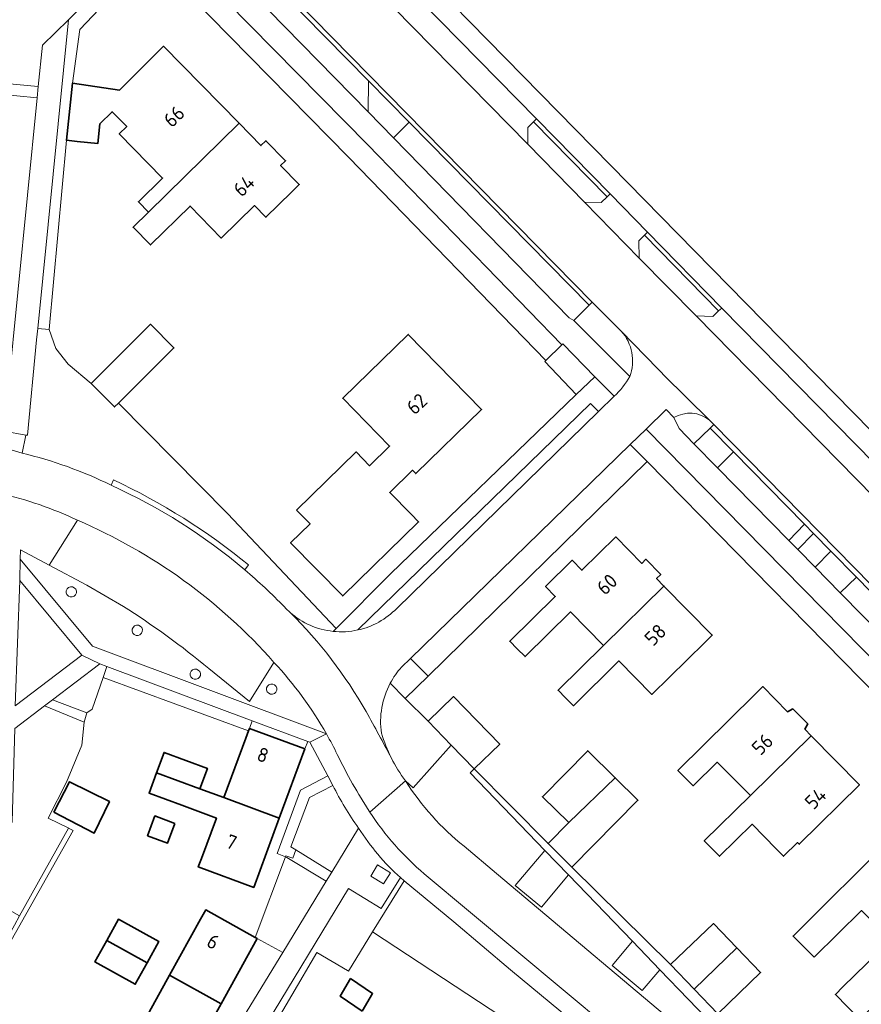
# Model space of a CAD drawing. Extents: x 150256 to 156914, y 461459 to 469481.
# Tile 260 of 656: x 154817 to 154897, y 463809 to 463901. Entities that reach past the tile are written whole.
import ezdxf
from ezdxf.enums import TextEntityAlignment as Align

# ---------------------------------------------------------------- set-up
doc = ezdxf.new("R2010")
doc.units = 0
doc.header["$LTSCALE"] = 0.75
for name, color, linetype, lineweight in [('B-RO-GR-BEPLANTING_CULTUUR_BODEMBEDEKKER-GV', 251, 'CONTINUOUS', 18), ('B-RO-GR-BEPLANTING_CULTUUR_HEESTERS-GV', 251, 'CONTINUOUS', 18), ('B-RO-GR-BEPLANTING_CULTUUR_ROOS-GV', 251, 'CONTINUOUS', 18), ('B-RO-GR-GROENVOORZIENING-GV', 251, 'CONTINUOUS', 18), ('B-RO-GR-HAAG-GV', 251, 'CONTINUOUS', 13), ('B-RO-IE-TERREINAFSCHEIDING_KUNSTMATIG_HEKWERK-G', 251, 'IE-TERREINAFSCHEIDING-KUNSTMATIG', 18), ('B-RO-OG-BEBOUWING-GV', 6, 'CONTINUOUS', 35), ('B-RO-OG-BEBOUWING-T18', 1, 'CONTINUOUS', 18), ('B-RO-OG-TERREIN_CULTUURSCHEIDING-GV', 251, 'CONTINUOUS', 18), ('B-RO-VH-VERHARDING_ASFALT-GV', 251, 'CONTINUOUS', 18), ('B-RO-VH-VERHARDING_BETONSTRAATSTEEN-GV', 251, 'CONTINUOUS', 18), ('B-RO-VH-VERHARDING_HALFVERHARDING_GRIND-GV', 251, 'CONTINUOUS', 18), ('B-RO-VH-VERHARDING_STRAATBAKSTEEN-GV', 251, 'CONTINUOUS', 18), ('B-RO-VH-VERHARDING_TEGEL-GV', 251, 'CONTINUOUS', 18)]:
    doc.layers.add(name, color=color, linetype=linetype, lineweight=lineweight)
doc.styles.add('NLCS-ISO-M200-T18', font='NLCS-ISO.ttf', dxfattribs={"height": 360})
doc.linetypes.add('IE-TERREINAFSCHEIDING-KUNSTMATIG', pattern='A,4,[82,NLCS.SHX,S=0.75,R=90,X=0,Y=0],4,-2', length=10)

msp = doc.modelspace()

# ---------------------------------------------------------------- linework, layer by layer
at = {"layer": 'B-RO-GR-BEPLANTING_CULTUUR_BODEMBEDEKKER-GV'}
for points in [[(154822.083, 463901.466), (154819.19, 463872.337), (154820.279, 463872.228), (154821.907, 463890.094), (154822.484, 463895.494), (154823.169, 463900.553), (154829.802, 463907.548), (154829.058, 463908.303)], [(154811.667, 463894.819), (154817.221, 463894.286), (154819.143, 463894.101), (154819.249, 463895.177), (154811.768, 463895.874)], [(154825.047, 463840.694), (154820.576, 463837.293), (154823.83, 463836.082), (154824.339, 463836.421), (154825.36, 463839.41), (154825.714, 463840.445)], [(154819.819, 463836.717), (154817.031, 463834.597), (154816.783, 463825.787), (154813.743, 463819.031), (154817.483, 463816.903), (154822.104, 463825.179), (154822.116, 463825.201), (154820.183, 463826.146), (154821.894, 463829.529), (154823.346, 463833.012), (154823.572, 463835.203)], [(154839.435, 463835.327), (154839.17, 463834.608), (154844.397, 463832.678), (154844.656, 463833.379)], [(154869.269, 463820.772), (154867.029, 463823.095), (154864.215, 463819.788), (154866.701, 463817.734)], [(154875.285, 463814.533), (154873.373, 463812.223), (154876.194, 463809.885), (154877.882, 463811.812)]]:
    msp.add_lwpolyline(points, close=True, dxfattribs=at)
for points in [[(154847.05, 463843.757), (154847.332, 463844.041), (154837.088, 463854.89), (154826.799, 463865.278), (154826.452, 463864.931), (154824.239, 463867.151), (154822.056, 463868.98), (154820.918, 463870.433), (154820.279, 463872.228), (154819.19, 463872.337), (154819.084, 463871.271), (154818.219, 463862.254), (154818.065, 463862.281), (154817.715, 463860.575)], [(154826.11, 463857.553), (154826.352, 463858.051)], [(154839.081, 463850.024), (154838.724, 463849.558)], [(154858.181, 463833.025), (154856.006, 463835.272), (154853.863, 463837.419), (154852.443, 463838.865)], [(154853.872, 463829.655), (154854.595, 463829.008), (154858.181, 463833.025)]]:
    msp.add_lwpolyline(points, dxfattribs=at)
for points in [[(154817.715, 463860.575, -0.055768), (154826.11, 463857.553)], [(154826.352, 463858.051, -0.06119), (154839.081, 463850.024)], [(154838.724, 463849.558, -0.02391), (154842.465, 463846.062)], [(154842.465, 463846.062, 0.024387), (154843.004, 463845.535)], [(154843.004, 463845.535, 0.155218), (154847.05, 463843.757)], [(154852.443, 463838.865, 0.16037), (154851.618, 463834.145)], [(154851.618, 463834.145, 0.041467), (154852.559, 463831.806)], [(154852.559, 463831.806, 0.041102), (154853.872, 463829.655)]]:
    msp.add_lwpolyline(points, format="xyb", dxfattribs=at)
at = {"layer": 'B-RO-GR-BEPLANTING_CULTUUR_HEESTERS-GV'}
for points in [[(154868.949, 463822.145), (154867.331, 463823.742), (154860.35, 463830.783), (154859.978, 463830.406), (154867.029, 463823.095), (154869.269, 463820.772), (154875.285, 463814.533), (154877.882, 463811.812), (154883.231, 463806.276), (154883.943, 463806.973), (154883.331, 463807.685), (154881.11, 463810.003), (154878.889, 463812.321), (154869.585, 463821.517)], [(154816.996, 463816.03), (154814.991, 463812.438), (154814.026, 463812.997), (154813.153, 463811.329), (154812.596, 463810.265), (154810.837, 463806.905), (154811.907, 463806.279), (154810.897, 463804.461), (154810.461, 463803.674), (154808.129, 463799.473), (154822.526, 463824.962), (154822.104, 463825.179), (154817.483, 463816.903)], [(154839.719, 463814.879), (154839.899, 463814.779), (154842.316, 463813.442), (154846.41, 463820.191), (154842.696, 463822.432), (154842.556, 463822.487)], [(154853.409, 463820.521), (154851.586, 463817.611), (154848.521, 463819.498), (154840.235, 463805.835), (154840.8, 463805.407), (154845.529, 463813.458), (154848.406, 463811.768), (154848.508, 463811.707), (154850.775, 463815.392), (154853.756, 463820.235)], [(154867.627, 463804.322), (154869.569, 463803.047), (154871.262, 463805.634), (154863.795, 463811.833), (154858.446, 463816.352), (154853.756, 463820.235), (154850.775, 463815.392), (154862.969, 463807.382)]]:
    msp.add_lwpolyline(points, close=True, dxfattribs=at)
at = {"layer": 'B-RO-GR-BEPLANTING_CULTUUR_ROOS-GV'}
msp.add_lwpolyline([(154817.507, 463848.563), (154817.082, 463836.728), (154823.36, 463841.497)], close=True, dxfattribs=at)
for points in [[(154847.036, 463829.223), (154844.826, 463828.082)], [(154844.826, 463828.082), (154843.079, 463823.425), (154843.543, 463823.139), (154846.924, 463821.047), (154849.461, 463825.197)]]:
    msp.add_lwpolyline(points, dxfattribs=at)
msp.add_lwpolyline([(154849.461, 463825.197, -0.043897), (154847.036, 463829.223)], format="xyb", dxfattribs=at)
at = {"layer": 'B-RO-GR-GROENVOORZIENING-GV'}
for points in [[(154821.969, 463847.766, 0.99976), (154822.759, 463847.203)], [(154822.759, 463847.203, 0.998562), (154821.969, 463847.766)], [(154828.191, 463844.136, 0.99976), (154828.981, 463843.573)], [(154828.981, 463843.573, 0.998562), (154828.191, 463844.136)], [(154833.664, 463839.995, 0.99976), (154834.454, 463839.432)], [(154834.454, 463839.432, 0.998562), (154833.664, 463839.995)], [(154840.866, 463838.593, 0.99976), (154841.656, 463838.03)], [(154841.656, 463838.03, 0.998562), (154840.866, 463838.593)]]:
    msp.add_lwpolyline(points, format="xyb", dxfattribs=at)
for points in [[(154839.17, 463834.608), (154839.435, 463835.327), (154825.714, 463840.445), (154825.36, 463839.41), (154839.083, 463834.374)], [(154852.464, 463820.989), (154851.246, 463821.723), (154850.603, 463820.656), (154851.821, 463819.922)]]:
    msp.add_lwpolyline(points, close=True, dxfattribs=at)
at = {"layer": 'B-RO-GR-HAAG-GV'}
msp.add_lwpolyline([(154839.435, 463835.327), (154825.714, 463840.445), (154825.36, 463839.41), (154839.083, 463834.374), (154839.17, 463834.608)], close=True, dxfattribs=at)
at = {"layer": 'B-RO-IE-TERREINAFSCHEIDING_KUNSTMATIG_HEKWERK-G'}
for points in [[(154829.802, 463907.548), (154823.169, 463900.553), (154822.484, 463895.494)], [(154820.279, 463872.228), (154821.907, 463890.094)], [(154824.239, 463867.151), (154822.056, 463868.98), (154820.918, 463870.433), (154820.279, 463872.228)], [(154847.332, 463844.041), (154837.088, 463854.89), (154826.799, 463865.278)], [(154856.019, 463839.533), (154876.664, 463859.773)], [(154825.36, 463839.41), (154824.339, 463836.421), (154823.83, 463836.082)], [(154839.083, 463834.374), (154825.36, 463839.41)], [(154853.863, 463837.419), (154856.019, 463839.533)], [(154856.006, 463835.272), (154853.863, 463837.419)], [(154823.83, 463836.082), (154823.572, 463835.203)], [(154823.572, 463835.203), (154823.346, 463833.012), (154821.894, 463829.529), (154820.183, 463826.146), (154822.116, 463825.201), (154822.104, 463825.179)], [(154867.331, 463823.742), (154860.35, 463830.783)], [(154822.104, 463825.179), (154817.483, 463816.903)], [(154878.889, 463812.321), (154869.585, 463821.517)], [(154850.775, 463815.392), (154853.756, 463820.235)], [(154848.406, 463811.768), (154848.508, 463811.707), (154850.775, 463815.392)], [(154840.8, 463805.407), (154845.529, 463813.458), (154848.406, 463811.768)]]:
    msp.add_lwpolyline(points, dxfattribs=at)
at = {"layer": 'B-RO-OG-BEBOUWING-GV'}
for points in [[(154822.484, 463895.494), (154821.907, 463890.094), (154822.902, 463889.988), (154824.859, 463889.779), (154825.059, 463891.653), (154826.216, 463892.785), (154827.588, 463891.383), (154826.886, 463890.696), (154830.97, 463886.524), (154828.686, 463884.287), (154829.636, 463883.316), (154838.188, 463891.696), (154831.067, 463898.963), (154826.902, 463894.824)], [(154829.636, 463883.316), (154828.182, 463881.891), (154829.823, 463880.216), (154833.56, 463883.877), (154836.508, 463880.867), (154839.634, 463883.928), (154840.715, 463882.826), (154843.145, 463885.207), (154843.86, 463885.907), (154842.096, 463887.707), (154842.566, 463888.167), (154840.722, 463890.05), (154840.252, 463889.589), (154838.188, 463891.696)], [(154824.239, 463867.151), (154826.452, 463864.931), (154826.799, 463865.278), (154832.045, 463870.508), (154829.832, 463872.728)], [(154843.612, 463855.207), (154844.88, 463853.908), (154843.051, 463852.121), (154847.959, 463847.096), (154855.122, 463854.091), (154854.424, 463854.807), (154852.405, 463856.873), (154854.549, 463858.967), (154854.857, 463858.652), (154861.052, 463864.702), (154854.139, 463871.781), (154847.968, 463865.754), (154852.382, 463861.234), (154850.487, 463859.384), (154849.219, 463860.682)], [(154872.559, 463842.427), (154878.261, 463848.035), (154877.57, 463848.737), (154877.962, 463849.12), (154876.56, 463850.556), (154876.163, 463850.168), (154873.707, 463852.664), (154870.52, 463849.53), (154869.606, 463850.46), (154867.088, 463847.992), (154868.001, 463847.06), (154863.718, 463842.83), (154864.421, 463842.118), (154865.159, 463841.371), (154869.436, 463845.596)], [(154872.559, 463842.427), (154868.277, 463838.196), (154868.98, 463837.485), (154869.718, 463836.738), (154873.998, 463840.967), (154877.122, 463837.806), (154882.102, 463842.705), (154882.814, 463843.406), (154878.261, 463848.035)], [(154886.869, 463837.839), (154879.569, 463830.645), (154881.008, 463829.185), (154883.267, 463831.411), (154886.41, 463828.275), (154892.139, 463833.915), (154891.547, 463834.516), (154891.824, 463835.028), (154890.423, 463836.439), (154889.913, 463836.175), (154887.582, 463838.541)], [(154856.006, 463835.272), (154858.181, 463833.025), (154860.35, 463830.783), (154862.765, 463833.12), (154858.421, 463837.609)], [(154844.397, 463832.678), (154839.17, 463834.608), (154839.083, 463834.374), (154838.823, 463833.67), (154836.754, 463828.067), (154841.982, 463826.137)], [(154888.844, 463823.249), (154889.548, 463822.539), (154890.858, 463823.836), (154891.016, 463823.677), (154896.694, 463829.289), (154892.139, 463833.915), (154886.41, 463828.275), (154882.061, 463823.993), (154883.499, 463822.532), (154886.565, 463825.551)], [(154830.408, 463830.41), (154834.489, 463828.903), (154835.199, 463830.826), (154831.118, 463832.333)], [(154869.277, 463825.713), (154873.659, 463829.944), (154871.079, 463832.491), (154866.801, 463828.157)], [(154834.637, 463822.332), (154834.339, 463821.525), (154839.567, 463819.595), (154841.982, 463826.137), (154836.754, 463828.067), (154834.489, 463828.903), (154830.408, 463830.41), (154829.698, 463828.487), (154832.781, 463827.348), (154836.044, 463826.142)], [(154820.709, 463826.685), (154824.527, 463824.73), (154825.96, 463827.702), (154822.204, 463829.568)], [(154873.659, 463829.944), (154869.277, 463825.713), (154867.331, 463823.742), (154868.949, 463822.145), (154869.585, 463821.517), (154875.808, 463827.823)], [(154832.129, 463825.641), (154830.254, 463826.338), (154829.562, 463824.476), (154831.437, 463823.779)], [(154892.421, 463813.009), (154896.9, 463817.412), (154899.647, 463814.618), (154905.381, 463820.229), (154905.624, 463819.981), (154906.164, 463820.51), (154903.744, 463822.986), (154903.2, 463822.452), (154902.588, 463823.076), (154901.728, 463822.227), (154899.736, 463824.246), (154890.438, 463815.005), (154891.143, 463814.295)], [(154899.647, 463814.618), (154895.139, 463810.207), (154894.424, 463809.508), (154896.736, 463807.145), (154901.965, 463812.261), (154904.726, 463809.454), (154910.449, 463815.064), (154909.909, 463815.615), (154910.453, 463816.149), (154908.036, 463818.617), (154907.489, 463818.081), (154905.624, 463819.981), (154905.381, 463820.229)], [(154839.899, 463814.779), (154839.719, 463814.879), (154835.038, 463817.468), (154834.554, 463816.593), (154831.628, 463811.304), (154836.489, 463808.615)], [(154825.7, 463814.583), (154829.506, 463812.478), (154830.619, 463814.49), (154826.813, 463816.596)], [(154885.133, 463813.89), (154882.928, 463816.192), (154878.889, 463812.321), (154881.11, 463810.003)], [(154829.506, 463812.478), (154825.7, 463814.583), (154824.586, 463812.57), (154828.393, 463810.465)], [(154885.133, 463813.89), (154881.11, 463810.003), (154883.331, 463807.685), (154887.369, 463811.555)], [(154828.312, 463805.31), (154833.174, 463802.621), (154836.489, 463808.615), (154831.628, 463811.304)], [(154849.781, 463807.914), (154850.781, 463809.589), (154848.7, 463810.995), (154847.714, 463809.347)]]:
    msp.add_lwpolyline(points, close=True, dxfattribs=at)
at = {"layer": 'B-RO-OG-TERREIN_CULTUURSCHEIDING-GV'}
for points in [[(154836.119, 463910.235), (154834.689, 463908.821), (154850.37, 463892.764), (154850.401, 463895.712)], [(154871.205, 463874.535), (154854.221, 463891.794), (154852.754, 463890.313), (154869.314, 463873.344), (154869.77, 463873.082)], [(154854.357, 463841.209), (154856.019, 463839.533), (154876.664, 463859.773), (154875.077, 463861.39)], [(154890.041, 463852.345), (154891.51, 463853.859), (154884.815, 463860.686), (154883.315, 463859.191)], [(154890.882, 463851.488), (154892.52, 463849.822), (154893.997, 463851.323), (154892.351, 463853.002)]]:
    msp.add_lwpolyline(points, close=True, dxfattribs=at)
for points in [[(154853.051, 463845.925), (154872.092, 463864.502), (154871.342, 463865.255), (154849.394, 463843.887)], [(154879.203, 463863.924), (154879.702, 463862.909), (154881.092, 463861.456), (154882.604, 463862.941), (154882.961, 463863.291), (154882.567, 463863.68)], [(154906.761, 463838.274), (154896.408, 463848.866), (154894.892, 463847.407)], [(154894.892, 463847.407), (154905.499, 463836.612), (154905.928, 463836.502)]]:
    msp.add_lwpolyline(points, dxfattribs=at)
for points in [[(154882.567, 463863.68, 0.315674), (154879.203, 463863.924)], [(154849.394, 463843.887, 0.146602), (154853.051, 463845.925)]]:
    msp.add_lwpolyline(points, format="xyb", dxfattribs=at)
at = {"layer": 'B-RO-VH-VERHARDING_ASFALT-GV'}
for points in [[(154830.881, 463912.72), (154820.599, 463923.248), (154817.634, 463922.926), (154828.108, 463912.233), (154850.328, 463889.665), (154868.634, 463870.796), (154868.72, 463870.879), (154871.732, 463867.783), (154873.571, 463865.945)], [(154832.593, 463914.446), (154836.429, 463910.541), (154871.5, 463874.834), (154874.232, 463872.088), (154877.674, 463868.524), (154877.994, 463868.2), (154878.248, 463867.942), (154882.567, 463863.68), (154882.961, 463863.291), (154939.073, 463806.07), (154961.696, 463783.031), (154966.098, 463787.085), (154958.525, 463794.848), (154881.313, 463873.515), (154875.929, 463878.966), (154870.779, 463884.25), (154865.413, 463889.725), (154843.761, 463911.815), (154837.921, 463917.714)], [(154875.033, 463867.797), (154869.77, 463873.082), (154869.314, 463873.344), (154852.754, 463890.313), (154850.37, 463892.764), (154834.689, 463908.821), (154830.881, 463912.72)], [(154882.567, 463863.68), (154878.248, 463867.942), (154877.994, 463868.2), (154877.674, 463868.524), (154874.232, 463872.088)], [(154873.571, 463865.945), (154872.092, 463864.502), (154853.051, 463845.925)], [(154853.503, 463840.378), (154854.357, 463841.209), (154875.077, 463861.39), (154876.571, 463862.844), (154878.461, 463864.686), (154879.203, 463863.924)], [(154892.52, 463849.822), (154890.882, 463851.488), (154890.041, 463852.345), (154883.315, 463859.191), (154881.092, 463861.456), (154879.702, 463862.909), (154879.203, 463863.924), (154878.461, 463864.686), (154876.571, 463862.844), (154924.71, 463813.855), (154944.038, 463794.245), (154966.401, 463771.462)], [(154817.715, 463860.575), (154815.761, 463861.182)], [(154965.129, 463776.022), (154938.871, 463802.755), (154936.096, 463805.58), (154927.515, 463814.262), (154925.383, 463816.42), (154908.967, 463833.076), (154908.963, 463833.365), (154905.928, 463836.502), (154905.499, 463836.612), (154894.892, 463847.407), (154892.52, 463849.822)], [(154853.872, 463829.655), (154850.519, 463826.705)], [(154850.519, 463826.705), (154853.872, 463829.655)], [(154896.389, 463792.243), (154894.659, 463793.723), (154893.155, 463795), (154881.671, 463804.752), (154862.466, 463820.91), (154859.412, 463823.476)], [(154855.654, 463820.878), (154873.11, 463806.288), (154891.894, 463790.316), (154893.568, 463788.893), (154899.24, 463783.777), (154899.156, 463783.692), (154904.155, 463778.791), (154904.959, 463778.002), (154910.518, 463772.552)]]:
    msp.add_lwpolyline(points, dxfattribs=at)
for points in [[(154874.232, 463872.088, -0.278487), (154875.033, 463867.797)], [(154875.033, 463867.797, -0.071746), (154873.571, 463865.945)], [(154873.571, 463865.945, 0.071746), (154875.033, 463867.797)], [(154879.203, 463863.924, -0.315674), (154882.567, 463863.68)], [(154826.11, 463857.553, 0.055768), (154817.715, 463860.575)], [(154838.724, 463849.558, 0.069644), (154826.11, 463857.553)], [(154815.636, 463856.771, -0.056293), (154822.941, 463854.242)], [(154822.941, 463854.242, -0.111263), (154841.475, 463840.834)], [(154842.465, 463846.062, 0.02391), (154838.724, 463849.558)], [(154843.004, 463845.535, -0.024387), (154842.465, 463846.062)], [(154853.051, 463845.925, -0.146602), (154849.394, 463843.887)], [(154847.05, 463843.757, -0.155218), (154843.004, 463845.535)], [(154843.004, 463845.535, -0.067168), (154850.174, 463836.192)], [(154850.174, 463836.192, 0.067168), (154843.004, 463845.535)], [(154849.394, 463843.887, -0.081045), (154847.05, 463843.757)], [(154841.475, 463840.834, -0.05879), (154846.432, 463834.074)], [(154852.443, 463838.865, -0.060976), (154853.503, 463840.378)], [(154851.618, 463834.145, -0.16037), (154852.443, 463838.865)], [(154850.174, 463836.192, -0.001071), (154852.559, 463831.806)], [(154852.559, 463831.806, 0.001071), (154850.174, 463836.192)], [(154846.432, 463834.074, -0.015217), (154847.445, 463832.148)], [(154852.559, 463831.806, -0.041467), (154851.618, 463834.145)], [(154847.445, 463832.148, 0.030875), (154850.519, 463826.705)], [(154853.872, 463829.655, -0.041102), (154852.559, 463831.806)], [(154859.412, 463823.476, -0.082517), (154853.872, 463829.655)], [(154850.519, 463826.705, 0.072977), (154855.654, 463820.878)]]:
    msp.add_lwpolyline(points, format="xyb", dxfattribs=at)
at = {"layer": 'B-RO-VH-VERHARDING_BETONSTRAATSTEEN-GV'}
msp.add_lwpolyline([(154854.221, 463891.794), (154850.401, 463895.712), (154850.37, 463892.764), (154852.754, 463890.313)], close=True, dxfattribs=at)
for points in [[(154815.761, 463861.182), (154817.715, 463860.575), (154818.065, 463862.281), (154816.036, 463862.641), (154810.727, 463863.584)], [(154822.941, 463854.242), (154820.264, 463850.007), (154823.822, 463848.111), (154827.276, 463846.111)], [(154835.342, 463840.25), (154839.164, 463837.138), (154841.475, 463840.834)], [(154856.019, 463839.533), (154854.357, 463841.209), (154853.503, 463840.378)], [(154852.443, 463838.865), (154853.863, 463837.419), (154856.019, 463839.533)], [(154859.412, 463823.476), (154862.466, 463820.91), (154881.671, 463804.752), (154883.231, 463806.276), (154877.882, 463811.812), (154876.194, 463809.885), (154873.373, 463812.223), (154875.285, 463814.533), (154869.269, 463820.772), (154866.701, 463817.734), (154864.215, 463819.788), (154867.029, 463823.095), (154859.978, 463830.406), (154860.35, 463830.783), (154858.181, 463833.025), (154854.595, 463829.008), (154853.872, 463829.655)]]:
    msp.add_lwpolyline(points, dxfattribs=at)
for points in [[(154841.475, 463840.834, 0.111263), (154822.941, 463854.242)], [(154827.276, 463846.111, -0.030933), (154835.342, 463840.25)], [(154853.503, 463840.378, 0.060976), (154852.443, 463838.865)], [(154853.872, 463829.655, 0.082517), (154859.412, 463823.476)]]:
    msp.add_lwpolyline(points, format="xyb", dxfattribs=at)
at = {"layer": 'B-RO-VH-VERHARDING_HALFVERHARDING_GRIND-GV'}
for points in [[(154827.276, 463846.111), (154823.822, 463848.111), (154820.264, 463850.007), (154817.562, 463851.447), (154817.528, 463850.585)], [(154817.528, 463850.585), (154824.349, 463842.353), (154846.432, 463834.074)], [(154841.475, 463840.834), (154839.164, 463837.138), (154835.342, 463840.25)]]:
    msp.add_lwpolyline(points, dxfattribs=at)
for points in [[(154822.759, 463847.203, -0.99976), (154821.969, 463847.766)], [(154821.969, 463847.766, -0.998562), (154822.759, 463847.203)], [(154835.342, 463840.25, 0.030933), (154827.276, 463846.111)], [(154828.981, 463843.573, -0.99976), (154828.191, 463844.136)], [(154828.191, 463844.136, -0.998562), (154828.981, 463843.573)], [(154846.432, 463834.074, 0.05879), (154841.475, 463840.834)], [(154834.454, 463839.432, -0.99976), (154833.664, 463839.995)], [(154833.664, 463839.995, -0.998562), (154834.454, 463839.432)], [(154841.656, 463838.03, -0.99976), (154840.866, 463838.593)], [(154840.866, 463838.593, -0.998562), (154841.656, 463838.03)]]:
    msp.add_lwpolyline(points, format="xyb", dxfattribs=at)
at = {"layer": 'B-RO-VH-VERHARDING_STRAATBAKSTEEN-GV'}
for points in [[(154866.25, 463892.108), (154846.159, 463912.596), (154845.866, 463912.309), (154845.328, 463911.786), (154843.761, 463911.815), (154865.413, 463889.725), (154865.429, 463891.287), (154865.96, 463891.818)], [(154836.429, 463910.541), (154836.119, 463910.235), (154850.401, 463895.712), (154854.221, 463891.794), (154871.205, 463874.535), (154871.5, 463874.834)], [(154870.779, 463884.25), (154872.349, 463884.214), (154872.889, 463884.742), (154865.96, 463891.818), (154865.429, 463891.287), (154865.413, 463889.725)], [(154866.25, 463892.108), (154865.96, 463891.818), (154872.889, 463884.742), (154873.182, 463885.029)], [(154876.706, 463881.435), (154873.182, 463885.029), (154872.889, 463884.742), (154872.349, 463884.214), (154870.779, 463884.25), (154875.929, 463878.966), (154875.889, 463880.605), (154876.418, 463881.143)], [(154876.706, 463881.435), (154876.418, 463881.143), (154883.417, 463873.988), (154883.717, 463874.267)], [(154876.418, 463881.143), (154875.889, 463880.605), (154875.929, 463878.966), (154881.313, 463873.515), (154882.867, 463873.479), (154883.417, 463873.988)], [(154961.109, 463795.474), (154883.717, 463874.267), (154883.417, 463873.988), (154882.867, 463873.479), (154881.313, 463873.515), (154958.525, 463794.848), (154960.553, 463794.928)], [(154869.968, 463866.092), (154871.732, 463867.783), (154868.72, 463870.879), (154868.634, 463870.796), (154867.121, 463869.33), (154867.012, 463869.227)], [(154884.815, 463860.686), (154882.604, 463862.941), (154881.092, 463861.456), (154883.315, 463859.191)], [(154893.997, 463851.323), (154892.52, 463849.822), (154894.892, 463847.407), (154896.408, 463848.866)]]:
    msp.add_lwpolyline(points, close=True, dxfattribs=at)
for points in [[(154874.232, 463872.088), (154871.5, 463874.834), (154871.205, 463874.535), (154869.77, 463873.082), (154875.033, 463867.797)], [(154965.191, 463779.479), (154961.696, 463783.031), (154939.073, 463806.07), (154882.961, 463863.291), (154882.604, 463862.941), (154884.815, 463860.686), (154891.51, 463853.859), (154892.351, 463853.002), (154893.997, 463851.323), (154896.408, 463848.866), (154906.761, 463838.274), (154911.103, 463833.851)]]:
    msp.add_lwpolyline(points, dxfattribs=at)
msp.add_lwpolyline([(154875.033, 463867.797, 0.278487), (154874.232, 463872.088)], format="xyb", dxfattribs=at)
at = {"layer": 'B-RO-VH-VERHARDING_TEGEL-GV'}
for points in [[(154817.634, 463922.926), (154815.046, 463922.517), (154824.425, 463913.003), (154825.057, 463912.362), (154827.476, 463909.908), (154829.058, 463908.303), (154829.802, 463907.548), (154848.546, 463888.472), (154867.121, 463869.33), (154868.634, 463870.796), (154850.328, 463889.665), (154828.108, 463912.233)], [(154873.182, 463885.029), (154876.706, 463881.435), (154883.717, 463874.267), (154961.109, 463795.474), (154962.467, 463796.805), (154890.867, 463869.767), (154877.936, 463882.948), (154874.886, 463886.058), (154843.405, 463918.148), (154842.635, 463916.158), (154846.159, 463912.596), (154866.25, 463892.108)], [(154811.768, 463895.874), (154819.249, 463895.177), (154819.633, 463899.064), (154822.083, 463901.466), (154829.058, 463908.303), (154827.476, 463909.908), (154821.03, 463903.566), (154819.709, 463903.36), (154814.712, 463902.583), (154790.636, 463898.836), (154788.42, 463898.528), (154758.647, 463893.97), (154756.594, 463893.653), (154733.258, 463890.169), (154733.266, 463887.837), (154749.766, 463890.422), (154756.849, 463891.491), (154758.994, 463891.801), (154788.635, 463896.332), (154790.868, 463896.7), (154795.754, 463897.365), (154797.278, 463897.223)], [(154819.19, 463872.337), (154822.083, 463901.466), (154819.633, 463899.064), (154819.249, 463895.177), (154819.143, 463894.101), (154816.421, 463866.539), (154816.171, 463864.013), (154816.036, 463862.641), (154818.065, 463862.281), (154818.219, 463862.254), (154819.084, 463871.271)], [(154891.51, 463853.859), (154890.041, 463852.345), (154890.882, 463851.488), (154892.351, 463853.002)], [(154844.656, 463833.379), (154844.864, 463833.313), (154846.432, 463834.074), (154824.349, 463842.353), (154817.528, 463850.585), (154817.507, 463848.563), (154823.36, 463841.497), (154825.047, 463840.694), (154825.714, 463840.445), (154839.435, 463835.327)], [(154819.819, 463836.717), (154823.572, 463835.203), (154823.83, 463836.082), (154820.576, 463837.293)], [(154843.543, 463823.139), (154843.079, 463823.425), (154844.826, 463828.082), (154847.036, 463829.223), (154846.564, 463830.116), (154843.986, 463828.765), (154841.794, 463822.787), (154842.556, 463822.487), (154842.594, 463822.589), (154843.247, 463822.346)], [(154842.556, 463822.487), (154842.696, 463822.432), (154846.41, 463820.191), (154846.924, 463821.047), (154843.543, 463823.139), (154843.247, 463822.346), (154842.594, 463822.589)], [(154852.464, 463820.989), (154851.821, 463819.922), (154850.603, 463820.656), (154851.246, 463821.723)]]:
    msp.add_lwpolyline(points, close=True, dxfattribs=at)
for points in [[(154872.092, 463864.502), (154873.571, 463865.945), (154871.732, 463867.783), (154869.968, 463866.092), (154852.46, 463849.191), (154847.332, 463844.041), (154847.05, 463843.757)], [(154849.394, 463843.887), (154871.342, 463865.255), (154872.092, 463864.502)], [(154966.401, 463771.462), (154944.038, 463794.245), (154924.71, 463813.855), (154876.571, 463862.844), (154875.077, 463861.39), (154876.664, 463859.773), (154918.636, 463817.006), (154920.181, 463815.44), (154942.32, 463792.978), (154943.423, 463791.818), (154943.637, 463792.029), (154958.506, 463776.954), (154958.524, 463776.936), (154965.495, 463769.817)], [(154826.352, 463858.051), (154826.11, 463857.553)], [(154817.031, 463834.597), (154819.819, 463836.717), (154820.576, 463837.293), (154825.047, 463840.694), (154823.36, 463841.497), (154817.082, 463836.728), (154817.507, 463848.563), (154817.528, 463850.585), (154817.562, 463851.447), (154820.264, 463850.007), (154822.941, 463854.242)], [(154838.724, 463849.558), (154839.081, 463850.024)], [(154846.432, 463834.074), (154844.864, 463833.313), (154846.564, 463830.116), (154847.036, 463829.223)], [(154849.461, 463825.197), (154846.924, 463821.047), (154846.41, 463820.191)], [(154853.409, 463820.521), (154853.756, 463820.235), (154858.446, 463816.352), (154863.795, 463811.833), (154871.262, 463805.634), (154872.973, 463804.163), (154876.592, 463801.081), (154876.316, 463800.699), (154885.76, 463792.617), (154890.319, 463789.389), (154890.931, 463788.956), (154891.894, 463790.316), (154873.11, 463806.288), (154855.654, 463820.878)], [(154846.41, 463820.191), (154842.316, 463813.442), (154820.644, 463778.017), (154819.298, 463775.817), (154821.164, 463774.66), (154824.16, 463779.557), (154824.865, 463780.71), (154825.795, 463782.229), (154826.577, 463783.509), (154831.252, 463791.151), (154832.192, 463792.687), (154832.981, 463793.977), (154838.211, 463802.527), (154840.235, 463805.835), (154848.521, 463819.498), (154851.586, 463817.611), (154853.409, 463820.521)]]:
    msp.add_lwpolyline(points, dxfattribs=at)
for points in [[(154839.081, 463850.024, 0.06119), (154826.352, 463858.051)], [(154826.11, 463857.553, -0.069644), (154838.724, 463849.558)], [(154822.941, 463854.242, 0.056293), (154815.636, 463856.771)], [(154847.05, 463843.757, 0.081045), (154849.394, 463843.887)], [(154847.445, 463832.148, 0.015217), (154846.432, 463834.074)], [(154850.519, 463826.705, -0.030875), (154847.445, 463832.148)], [(154847.036, 463829.223, 0.043897), (154849.461, 463825.197)], [(154855.654, 463820.878, -0.072977), (154850.519, 463826.705)], [(154849.461, 463825.197, 0.068416), (154853.409, 463820.521)], [(154853.409, 463820.521, -0.068416), (154849.461, 463825.197)]]:
    msp.add_lwpolyline(points, format="xyb", dxfattribs=at)

# ---------------------------------------------------------------- texts
at = {"layer": 'B-RO-OG-BEBOUWING-T18', "style": 'NLCS-ISO-M200-T18'}
for s, rotation, p in [('66', 44.4, (154832.049, 463892.34)), ('64', 44.4, (154838.643, 463885.803)), ('62', 43.7, (154854.943, 463865.218)), ('60', 43.8, (154872.881, 463848.199)), ('58', 43.8, (154877.446, 463843.436)), ('56', 44.5, (154887.551, 463833.098)), ('8', 340.2, (154840.434, 463832.096)), ('54', 44.5, (154892.562, 463828)), ('7', 340.2, (154837.47, 463823.871)), ('6', 331.3, (154835.739, 463814.478))]:
    msp.add_text(s, height=1.35, rotation=rotation, dxfattribs=at).set_placement(p, align=Align.MIDDLE)

doc.saveas('drawing.dxf')
